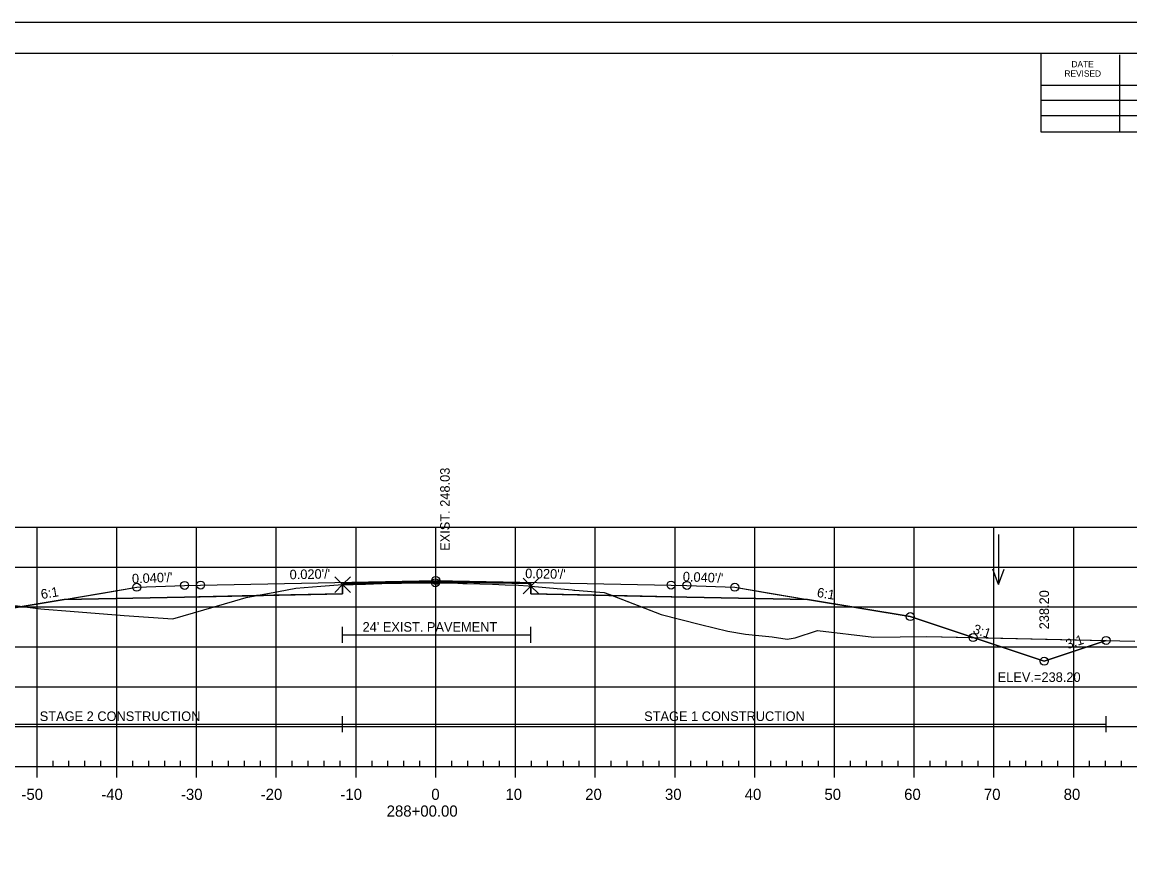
# Model space of a CAD drawing. Extents: x 1365647 to 1367999, y 387113 to 400173.
# Drawn here: x 1365842.2 to 1365981.1, y 396229 to 396332.9 of the extents above; entities that cross this region are included whole.
import ezdxf

# ---------------------------------------------------------------- set-up
doc = ezdxf.new("R2010")
doc.units = 0
for name, color, linetype in [('R_Alt Surface', 7, 'Continuous'), ('R_Axis', 7, 'Continuous'), ('R_Axis Annot', 7, 'Continuous'), ('R_Border', 7, 'Continuous'), ('R_Border Notes', 7, 'Continuous'), ('R_Contours', 7, 'Continuous'), ('R_Exist Surface', 7, 'Continuous'), ('R_Fin Surface', 7, 'Continuous'), ('R_Fin Surface Annot', 7, 'Continuous'), ('R_Grid', 7, 'Continuous'), ('R_No Plot', 7, 'Continuous'), ('R_Water', 7, 'Continuous'), ('R_Water Annot', 7, 'Continuous'), ('R_Xsect Elev', 7, 'Continuous')]:
    doc.layers.add(name, color=color, linetype=linetype)

msp = doc.modelspace()

# ---------------------------------------------------------------- linework, layer by layer
at = {"layer": 'R_Alt Surface'}
msp.add_lwpolyline([(1365847.47, 396260.52), (1365862.59, 396260.82), (1365882.41, 396261.22), (1365882.41, 396262.51), (1365894.09, 396262.74), (1365906.03, 396262.5), (1365906.03, 396261.21), (1365925.59, 396260.82), (1365940.72, 396260.52)], dxfattribs=at)
at = {"layer": 'R_Axis'}
for p, q in [((1365846.09, 396239.57), (1365846.09, 396240.27)), ((1365848.09, 396239.57), (1365848.09, 396240.27)), ((1365850.09, 396239.57), (1365850.09, 396240.27)), ((1365852.09, 396239.57), (1365852.09, 396240.27)), ((1365856.09, 396239.57), (1365856.09, 396240.27)), ((1365858.09, 396239.57), (1365858.09, 396240.27)), ((1365860.09, 396239.57), (1365860.09, 396240.27)), ((1365862.09, 396239.57), (1365862.09, 396240.27)), ((1365866.09, 396239.57), (1365866.09, 396240.27)), ((1365868.09, 396239.57), (1365868.09, 396240.27)), ((1365870.09, 396239.57), (1365870.09, 396240.27)), ((1365872.09, 396239.57), (1365872.09, 396240.27)), ((1365876.09, 396239.57), (1365876.09, 396240.27)), ((1365878.09, 396239.57), (1365878.09, 396240.27)), ((1365880.09, 396239.57), (1365880.09, 396240.27)), ((1365882.09, 396239.57), (1365882.09, 396240.27)), ((1365886.09, 396239.57), (1365886.09, 396240.27)), ((1365888.09, 396239.57), (1365888.09, 396240.27)), ((1365890.09, 396239.57), (1365890.09, 396240.27)), ((1365892.09, 396239.57), (1365892.09, 396240.27)), ((1365896.09, 396239.57), (1365896.09, 396240.27)), ((1365898.09, 396239.57), (1365898.09, 396240.27)), ((1365900.09, 396239.57), (1365900.09, 396240.27)), ((1365902.09, 396239.57), (1365902.09, 396240.27)), ((1365906.09, 396239.57), (1365906.09, 396240.27)), ((1365908.09, 396239.57), (1365908.09, 396240.27)), ((1365910.09, 396239.57), (1365910.09, 396240.27)), ((1365912.09, 396239.57), (1365912.09, 396240.27)), ((1365916.09, 396239.57), (1365916.09, 396240.27)), ((1365918.09, 396239.57), (1365918.09, 396240.27)), ((1365920.09, 396239.57), (1365920.09, 396240.27)), ((1365922.09, 396239.57), (1365922.09, 396240.27)), ((1365926.09, 396239.57), (1365926.09, 396240.27)), ((1365928.09, 396239.57), (1365928.09, 396240.27)), ((1365930.09, 396239.57), (1365930.09, 396240.27)), ((1365932.09, 396239.57), (1365932.09, 396240.27)), ((1365936.09, 396239.57), (1365936.09, 396240.27)), ((1365938.09, 396239.57), (1365938.09, 396240.27)), ((1365940.09, 396239.57), (1365940.09, 396240.27)), ((1365942.09, 396239.57), (1365942.09, 396240.27)), ((1365946.09, 396239.57), (1365946.09, 396240.27)), ((1365948.09, 396239.57), (1365948.09, 396240.27)), ((1365950.09, 396239.57), (1365950.09, 396240.27)), ((1365952.09, 396239.57), (1365952.09, 396240.27)), ((1365956.09, 396239.57), (1365956.09, 396240.27)), ((1365958.09, 396239.57), (1365958.09, 396240.27)), ((1365960.09, 396239.57), (1365960.09, 396240.27)), ((1365962.09, 396239.57), (1365962.09, 396240.27)), ((1365966.09, 396239.57), (1365966.09, 396240.27)), ((1365968.09, 396239.57), (1365968.09, 396240.27)), ((1365970.09, 396239.57), (1365970.09, 396240.27)), ((1365972.09, 396239.57), (1365972.09, 396240.27)), ((1365976.09, 396239.57), (1365976.09, 396240.27)), ((1365978.09, 396239.57), (1365978.09, 396240.27)), ((1365980.09, 396239.57), (1365980.09, 396240.27)), ((1365749.09, 396239.57), (1366039.09, 396239.57)), ((1365844.09, 396238.17), (1365844.09, 396239.57)), ((1365854.09, 396238.17), (1365854.09, 396239.57)), ((1365864.09, 396238.17), (1365864.09, 396239.57)), ((1365874.09, 396238.17), (1365874.09, 396239.57)), ((1365884.09, 396238.17), (1365884.09, 396239.57)), ((1365894.09, 396238.17), (1365894.09, 396239.57)), ((1365904.09, 396238.17), (1365904.09, 396239.57)), ((1365914.09, 396238.17), (1365914.09, 396239.57)), ((1365924.09, 396238.17), (1365924.09, 396239.57)), ((1365934.09, 396238.17), (1365934.09, 396239.57)), ((1365944.09, 396238.17), (1365944.09, 396239.57)), ((1365954.09, 396238.17), (1365954.09, 396239.57)), ((1365964.09, 396238.17), (1365964.09, 396239.57)), ((1365974.09, 396238.17), (1365974.09, 396239.57))]:
    msp.add_line(p, q, dxfattribs=at)
at = {"layer": 'R_Border'}
for p, q in [((1365736.09, 396329.03), (1366052.27, 396329.03)), ((1365888.61, 396328.77), (1365888.61, 396328.77)), ((1365888.61, 396328.77), (1365888.61, 396328.77)), ((1365970.01, 396319.15), (1365970.01, 396329.03)), ((1365979.87, 396319.15), (1365979.87, 396328.83)), ((1365970.01, 396325.01), (1366009.17, 396325.01)), ((1365970.01, 396323.15), (1366009.17, 396323.15)), ((1365970.01, 396319.15), (1365970.01, 396321.21)), ((1365970.01, 396321.21), (1366009.17, 396321.21)), ((1366052.27, 396319.15), (1365970.01, 396319.15))]:
    msp.add_line(p, q, dxfattribs=at)
at = {"layer": 'R_Contours'}
for points in [[(1365871.59, 396261), (1365874.37, 396261.51), (1365876.55, 396261.93), (1365879.67, 396262.18), (1365882.41, 396262.37), (1365882.41, 396261.22)], [(1365882.41, 396262.37), (1365883.71, 396262.4), (1365884.53, 396262.42), (1365885.27, 396262.44), (1365888.32, 396262.54), (1365889.79, 396262.56), (1365892.43, 396262.6), (1365892.95, 396262.6), (1365893.92, 396262.61), (1365894.04, 396262.61), (1365894.07, 396262.61), (1365894.62, 396262.6), (1365896.86, 396262.55), (1365897.47, 396262.53), (1365898.02, 396262.53), (1365901.22, 396262.43), (1365902.81, 396262.36), (1365904.47, 396262.29), (1365905.68, 396262.22), (1365906.03, 396262.2), (1365906.03, 396262.5), (1365894.09, 396262.74), (1365882.41, 396262.51)], [(1365842.21, 396259.64), (1365843.89, 396259.43), (1365844.57, 396259.34), (1365845.03, 396259.29), (1365848.25, 396259.06), (1365855.03, 396258.52), (1365861.1, 396258.08), (1365868.89, 396260.35), (1365870.31, 396260.77), (1365871.59, 396261), (1365862.59, 396260.82), (1365847.47, 396260.52)], [(1365906.03, 396262.2), (1365911.18, 396261.71), (1365911.41, 396261.69), (1365911.49, 396261.68), (1365911.53, 396261.68), (1365915.2, 396261.4), (1365915.78, 396261.17), (1365916.21, 396261.01), (1365906.03, 396261.21)], [(1365916.21, 396261.01), (1365922.35, 396258.63), (1365927.29, 396257.37), (1365930.7, 396256.53), (1365932.92, 396256.14), (1365936.27, 396255.84), (1365938.15, 396255.55), (1365939.18, 396255.7), (1365941.94, 396256.61), (1365949.02, 396255.8), (1365955.64, 396255.88), (1365961.48, 396255.74), (1365953.59, 396258.37), (1365940.72, 396260.52), (1365925.59, 396260.82)], [(1365961.48, 396255.74), (1365978.16, 396255.37), (1365970.39, 396252.77)]]:
    msp.add_lwpolyline(points, close=True, dxfattribs=at)
at = {"layer": 'R_Exist Surface'}
msp.add_lwpolyline([(1365837.39, 396260.25), (1365843.89, 396259.43), (1365844.57, 396259.34), (1365845.03, 396259.29), (1365848.25, 396259.06), (1365855.03, 396258.52), (1365861.1, 396258.08), (1365868.89, 396260.35), (1365870.31, 396260.77), (1365874.37, 396261.51), (1365876.55, 396261.93), (1365879.67, 396262.18), (1365882.41, 396262.37), (1365883.71, 396262.4), (1365884.53, 396262.42), (1365885.27, 396262.44), (1365888.32, 396262.54), (1365889.79, 396262.56), (1365892.43, 396262.6), (1365892.95, 396262.6), (1365893.92, 396262.61), (1365894.04, 396262.61), (1365894.07, 396262.61), (1365894.62, 396262.6), (1365896.86, 396262.55), (1365897.47, 396262.53), (1365898.02, 396262.53), (1365901.22, 396262.43), (1365902.81, 396262.36), (1365904.47, 396262.29), (1365905.68, 396262.22), (1365906.03, 396262.2), (1365911.18, 396261.71), (1365911.41, 396261.69), (1365911.49, 396261.68), (1365911.53, 396261.68), (1365915.2, 396261.4), (1365915.78, 396261.17), (1365922.35, 396258.63), (1365927.29, 396257.37), (1365930.7, 396256.53), (1365932.92, 396256.14), (1365936.27, 396255.84), (1365938.15, 396255.55), (1365939.18, 396255.7), (1365941.94, 396256.61), (1365949.02, 396255.8), (1365955.64, 396255.88), (1365981.77, 396255.28)], dxfattribs=at)
at = {"layer": 'R_Fin Surface'}
for points in [[(1365828.12, 396260.53), (1365834.59, 396258.37), (1365852.3, 396261.32), (1365856.59, 396262.04), (1365862.59, 396262.28), (1365864.59, 396262.32), (1365894.09, 396262.91), (1365923.59, 396262.32), (1365925.59, 396262.28), (1365931.59, 396262.04), (1365935.89, 396261.32), (1365953.59, 396258.37), (1365961.48, 396255.74)], [(1365828.12, 396260.53), (1365834.59, 396258.37), (1365847.47, 396260.52), (1365856.59, 396262.04), (1365862.59, 396262.28), (1365864.59, 396262.32), (1365894.09, 396262.91), (1365923.59, 396262.32), (1365925.59, 396262.28), (1365931.59, 396262.04), (1365940.72, 396260.52), (1365953.59, 396258.37), (1365970.39, 396252.77), (1365978.16, 396255.37)], [(1365856.59, 396262.04), (1365862.59, 396262.28), (1365864.59, 396262.32), (1365894.09, 396262.91), (1365923.59, 396262.32), (1365925.59, 396262.28), (1365931.59, 396262.04)]]:
    msp.add_lwpolyline(points, dxfattribs=at)
at = {"layer": 'R_Grid'}
for p, q in [((1365749.09, 396269.57), (1366039.09, 396269.57)), ((1365844.09, 396239.57), (1365844.09, 396269.57)), ((1365854.09, 396239.57), (1365854.09, 396269.57)), ((1365864.09, 396239.57), (1365864.09, 396269.57)), ((1365874.09, 396239.57), (1365874.09, 396269.57)), ((1365884.09, 396239.57), (1365884.09, 396269.57)), ((1365894.09, 396239.57), (1365894.09, 396269.57)), ((1365904.09, 396239.57), (1365904.09, 396269.57)), ((1365914.09, 396239.57), (1365914.09, 396269.57)), ((1365924.09, 396239.57), (1365924.09, 396269.57)), ((1365934.09, 396239.57), (1365934.09, 396269.57)), ((1365944.09, 396239.57), (1365944.09, 396269.57)), ((1365954.09, 396239.57), (1365954.09, 396269.57)), ((1365964.09, 396239.57), (1365964.09, 396269.57)), ((1365974.09, 396239.57), (1365974.09, 396269.57)), ((1365749.09, 396264.57), (1366039.09, 396264.57)), ((1365749.09, 396259.57), (1366039.09, 396259.57)), ((1365749.09, 396254.57), (1366039.09, 396254.57)), ((1365749.09, 396249.57), (1366039.09, 396249.57)), ((1365749.09, 396244.57), (1366039.09, 396244.57)), ((1365749.09, 396239.57), (1366039.09, 396239.57))]:
    msp.add_line(p, q, dxfattribs=at)
at = {"layer": 'R_No Plot'}
msp.add_line((1365723.69, 396332.93), (1366057.03, 396332.93), dxfattribs=at)
msp.add_lwpolyline([(1365723.69, 396332.93), (1366057.03, 396332.93), (1366057.03, 396119.59), (1365723.69, 396119.59)], close=True, dxfattribs=at)
for points in [[(1365882.41, 396262.37), (1365881.41, 396263.37), (1365882.41, 396262.37), (1365881.41, 396261.37), (1365882.41, 396262.37), (1365883.41, 396261.37), (1365882.41, 396262.37), (1365883.41, 396263.37)], [(1365906.03, 396262.2), (1365905.03, 396263.2), (1365906.03, 396262.2), (1365905.03, 396261.2), (1365906.03, 396262.2), (1365907.03, 396261.2), (1365906.03, 396262.2), (1365907.03, 396263.2)]]:
    msp.add_lwpolyline(points, dxfattribs=at)
for centre in [(1365856.59, 396262.04), (1365856.59, 396262.04), (1365856.59, 396262.04), (1365856.59, 396262.04), (1365856.59, 396262.04), (1365862.59, 396262.28), (1365862.59, 396262.28), (1365862.59, 396262.28), (1365862.59, 396262.28), (1365862.59, 396262.28), (1365864.59, 396262.32), (1365864.59, 396262.32), (1365864.59, 396262.32), (1365864.59, 396262.32), (1365864.59, 396262.32), (1365894.04, 396262.61), (1365894.09, 396262.91), (1365894.09, 396262.91), (1365894.09, 396262.91), (1365894.09, 396262.91), (1365894.09, 396262.91), (1365923.59, 396262.32), (1365923.59, 396262.32), (1365923.59, 396262.32), (1365923.59, 396262.32), (1365923.59, 396262.32), (1365925.59, 396262.28), (1365925.59, 396262.28), (1365925.59, 396262.28), (1365925.59, 396262.28), (1365925.59, 396262.28), (1365931.59, 396262.04), (1365931.59, 396262.04), (1365931.59, 396262.04), (1365931.59, 396262.04), (1365931.59, 396262.04), (1365953.59, 396258.37), (1365953.59, 396258.37), (1365953.59, 396258.37), (1365953.59, 396258.37), (1365953.59, 396258.37), (1365961.48, 396255.74), (1365978.16, 396255.37), (1365970.39, 396252.77)]:
    msp.add_circle(centre, 0.5, dxfattribs=at)
at = {"layer": 'R_Water'}
for p, q in [((1365882.41, 396255.07), (1365882.41, 396257.07)), ((1365906.03, 396255.07), (1365906.03, 396257.07)), ((1365882.41, 396256.07), (1365906.03, 396256.07)), ((1365882.41, 396243.88), (1365882.41, 396245.88)), ((1365978.16, 396243.88), (1365978.16, 396245.88)), ((1365828.12, 396244.88), (1365882.41, 396244.88)), ((1365882.41, 396244.88), (1365978.16, 396244.88))]:
    msp.add_line(p, q, dxfattribs=at)
at = {"layer": 'R_Water Annot'}
for p, q in [((1365964.65, 396268.68), (1365964.65, 396262.4)), ((1365964.65, 396262.4), (1365963.95, 396264.32)), ((1365964.65, 396262.4), (1365965.35, 396264.32))]:
    msp.add_line(p, q, dxfattribs=at)

# ---------------------------------------------------------------- texts
at = {"layer": 'R_Axis Annot'}
for s, p in [('-50', (1365842.13, 396235.37)), ('-40', (1365852.13, 396235.37)), ('-30', (1365862.13, 396235.37)), ('-20', (1365872.13, 396235.37)), ('-10', (1365882.13, 396235.37)), ('0', (1365893.53, 396235.37)), ('10', (1365902.83, 396235.37)), ('20', (1365912.83, 396235.37)), ('30', (1365922.83, 396235.37)), ('40', (1365932.83, 396235.37)), ('50', (1365942.83, 396235.37)), ('60', (1365952.83, 396235.37)), ('70', (1365962.83, 396235.37)), ('80', (1365972.83, 396235.37)), ('288+00.00', (1365887.93, 396233.27))]:
    msp.add_text(s, height=1.4, dxfattribs=at).set_placement(p)
at = {"layer": 'R_Border'}
for s, p in [('DATE', (1365973.81, 396327.27)), ('REVISED', (1365972.93, 396326.09))]:
    msp.add_text(s, height=0.782, rotation=360, dxfattribs=at).set_placement(p)
at = {"layer": 'R_Border Notes'}
msp.add_text('ELEV.=238.20', height=1.2, dxfattribs=at).set_placement((1365964.56, 396250.17))
at = {"layer": 'R_Fin Surface Annot'}
for s, rotation, p in [("0.040'/'", 2.2906, (1365856.01, 396262.52)), ("0.020'/'", 1.1458, (1365875.77, 396263.04)), ("0.020'/'", 358.8542, (1365905.29, 396263.19)), ("0.040'/'", 357.7094, (1365925.05, 396262.8)), ('6:1', 9.4623, (1365844.66, 396260.56)), ('6:1', 350.5377, (1365941.83, 396260.84)), ('238.20', 90, (1365970.99, 396256.77)), ('3:1', 341.5651, (1365961.36, 396256.31)), ('3:1', 18.4349, (1365973.33, 396254.28))]:
    msp.add_text(s, height=1.2, rotation=rotation, dxfattribs=at).set_placement(p)
at = {"layer": 'R_Water'}
for s, p in [("24' EXIST. PAVEMENT", (1365884.91, 396256.47)), ('STAGE 2 CONSTRUCTION', (1365844.42, 396245.27)), ('STAGE 1 CONSTRUCTION', (1365920.22, 396245.27))]:
    msp.add_text(s, height=1.2, dxfattribs=at).set_placement(p)
at = {"layer": 'R_Xsect Elev'}
msp.add_text('EXIST. 248.03', height=1.2, rotation=90, dxfattribs=at).set_placement((1365895.84, 396266.61))

doc.saveas('drawing.dxf')
